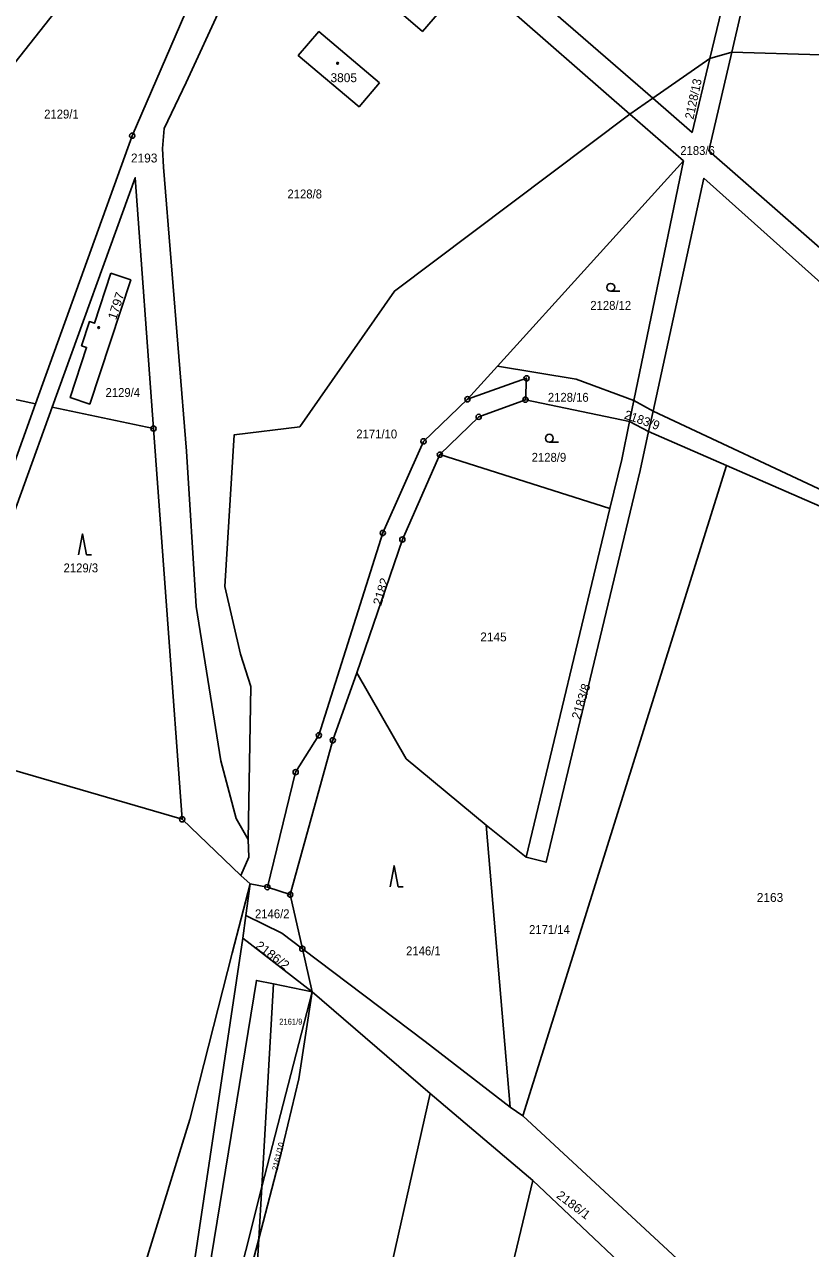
# Model space of a CAD drawing. Extents: x -679733 to -673243, y -1075091 to -1066557.
# Drawn here: x -676574.6 to -676424.3, y -1072985.8 to -1072751.9 of the extents above; entities that cross this region are included whole.
import ezdxf
from ezdxf.enums import TextEntityAlignment as Align

# ---------------------------------------------------------------- set-up
doc = ezdxf.new("R2010")
doc.units = 0
doc.header["$LTSCALE"] = 0.68
for name, color, linetype, lineweight in [('1', 7, 'Continuous', 25), ('3', 7, 'Continuous', 25), ('5', 7, 'Continuous', 25), ('8', 7, 'Continuous', 25)]:
    doc.layers.add(name, color=color, linetype=linetype, lineweight=lineweight)
doc.layers.add('2', color=7, linetype='Continuous')

msp = doc.modelspace()

# ---------------------------------------------------------------- linework, layer by layer
at = {"layer": '1'}
for p, q in [((-676458.83, -1072769.06), (-676521.26, -1072714.56)), ((-676443.5, -1072758.41), (-676439.32, -1072757.23)), ((-676458.83, -1072769.06), (-676454.45, -1072766.02)), ((-676458.03, -1072823.77), (-676448.56, -1072778.02)), ((-676593.82, -1072819.93), (-676572.45, -1072824.42)), ((-676569.29, -1072825.08), (-676584.28, -1072866.45)), ((-676458.86, -1072827.8), (-676478.79, -1072823.64)), ((-676458.03, -1072823.77), (-676458.86, -1072827.8)), ((-676458.03, -1072823.77), (-676454.39, -1072825.85)), ((-676455.24, -1072829.71), (-676458.86, -1072827.8)), ((-676440.35, -1072836.21), (-676455.24, -1072829.71)), ((-676440.35, -1072836.21), (-676479.26, -1072960.51)), ((-676544.43, -1072903.83), (-676533.19, -1072914.57)), ((-676533.19, -1072914.57), (-676531.44, -1072916.14)), ((-676531.44, -1072916.14), (-676528.14, -1072916.79)), ((-676528.14, -1072916.79), (-676523.76, -1072918.22)), ((-676523.76, -1072918.22), (-676521.45, -1072928.58)), ((-676521.45, -1072928.58), (-676519.58, -1072936.81)), ((-676529.19, -1072974.09), (-676526.97, -1072935.29)), ((-676529.19, -1072974.09), (-676519.58, -1072936.81)), ((-676497.01, -1072956.24), (-676519.58, -1072936.81)), ((-676477.38, -1072972.86), (-676497.01, -1072956.24))]:
    msp.add_line(p, q, dxfattribs=at)
for points in [[(-676443.5, -1072758.41), (-676424.4, -1072679.18), (-676481.15, -1072629.62)], [(-676136.87, -1072926.75), (-676171.46, -1072897.09), (-676296.42, -1072789.24), (-676421.7, -1072681.18), (-676439.32, -1072757.23)], [(-676593.82, -1072819.93), (-676594.9, -1072819.74), (-676592.35, -1072795.01), (-676589.96, -1072782.82), (-676587.01, -1072775.23), (-676581.53, -1072765.66), (-676534.06, -1072705.55)], [(-676572.45, -1072824.42), (-676553.98, -1072773.19), (-676527.07, -1072711.02), (-676534.06, -1072705.55)], [(-676519.12, -1072709.94), (-676454.45, -1072766.02), (-676443.5, -1072758.41)], [(-676521.26, -1072714.56), (-676536.83, -1072748.24), (-676543.68, -1072763), (-676547.88, -1072771.84), (-676548.19, -1072775.66), (-676547.99, -1072779.21), (-676543.62, -1072833.49), (-676541.78, -1072863.16), (-676537.04, -1072892.63), (-676534.13, -1072903.67), (-676531.84, -1072907.69)], [(-676439.32, -1072757.23), (-676443.69, -1072776.09), (-676322.05, -1072882.34), (-676200.73, -1072988.73), (-676191.39, -1072997.15)], [(-676439.32, -1072757.23), (-676422.29, -1072757.72), (-676406.57, -1072772.85), (-676397.06, -1072788.44), (-676379.67, -1072812.69), (-676362.09, -1072831.52), (-676353.42, -1072839.23), (-676336.63, -1072856.68), (-676326.69, -1072870.65), (-676309.48, -1072890.39), (-676258.64, -1072924.89), (-676217.26, -1072955.37), (-676180.89, -1072983.58)], [(-676454.45, -1072766.02), (-676446.91, -1072772.55), (-676443.5, -1072758.41)], [(-676531.84, -1072907.69), (-676531.31, -1072878.42), (-676533.3, -1072872.24), (-676536.29, -1072859.32), (-676534.5, -1072830.37), (-676521.94, -1072828.8), (-676503.83, -1072802.89), (-676458.83, -1072769.06)], [(-676489.88, -1072823.56), (-676484.13, -1072817.22), (-676448.56, -1072778.02), (-676458.83, -1072769.06)], [(-676549.91, -1072829.16), (-676553.4, -1072781.23), (-676569.29, -1072825.08)], [(-676260.39, -1072953.21), (-676259.54, -1072946.7), (-676352.01, -1072864.19), (-676444.66, -1072781.34), (-676454.39, -1072825.85)], [(-676484.13, -1072817.22), (-676469.07, -1072819.7), (-676458.03, -1072823.77)], [(-676478.79, -1072823.64), (-676478.58, -1072819.55), (-676489.88, -1072823.56)], [(-676584.28, -1072866.45), (-676583.69, -1072866.71), (-676590.94, -1072890.3), (-676544.43, -1072903.83), (-676549.91, -1072829.16), (-676569.29, -1072825.08)], [(-676572.45, -1072824.42), (-676587.14, -1072865.18), (-676584.28, -1072866.45)], [(-676489.88, -1072823.56), (-676498.28, -1072831.6), (-676506.07, -1072849.11), (-676518.29, -1072887.77), (-676522.73, -1072894.82), (-676528.14, -1072916.79)], [(-676478.79, -1072823.64), (-676487.73, -1072826.92), (-676495.14, -1072834.14), (-676462.66, -1072844.43)], [(-676462.66, -1072844.43), (-676460.36, -1072835.05), (-676458.86, -1072827.8)], [(-676260.39, -1072953.21), (-676272.43, -1072944.55), (-676284.85, -1072935.91), (-676324.11, -1072912.7), (-676385.79, -1072860.25), (-676418.71, -1072842.51), (-676454.39, -1072825.85), (-676455.24, -1072829.71)], [(-676455.24, -1072829.71), (-676456.86, -1072837.14), (-676474.84, -1072912.03), (-676478.63, -1072911.03)], [(-676495.14, -1072834.14), (-676502.32, -1072850.36), (-676511.06, -1072875.83)], [(-676377.57, -1072872.59), (-676388.47, -1072863.39), (-676420.02, -1072845.08), (-676440.35, -1072836.21)], [(-676511.06, -1072875.83), (-676501.6, -1072892.26), (-676486.32, -1072904.94), (-676478.63, -1072911.03), (-676462.66, -1072844.43)], [(-676479.26, -1072960.51), (-676444.63, -1072992.6), (-676420.78, -1073022.46), (-676377.57, -1072872.59)], [(-676523.76, -1072918.22), (-676515.63, -1072888.73), (-676511.06, -1072875.83)], [(-676486.32, -1072904.94), (-676481.7, -1072958.81), (-676479.26, -1072960.51)], [(-676533.19, -1072914.57), (-676531.65, -1072911.09), (-676531.84, -1072907.69)], [(-676654.94, -1073572.81), (-676655.08, -1073569.06), (-676647.89, -1073503.2), (-676640.67, -1073446.61), (-676617.4, -1073324.18), (-676609.39, -1073281.49), (-676601.65, -1073221.56), (-676585.2, -1073143.53), (-676573.39, -1073095.69), (-676561.3, -1073050.7), (-676542.72, -1072992.51), (-676532.83, -1072926.56), (-676532.25, -1072922.21), (-676531.44, -1072916.14)], [(-676531.44, -1072916.14), (-676534.88, -1072929.39), (-676542.98, -1072961.18)], [(-676532.25, -1072922.21), (-676525.39, -1072925.61), (-676521.45, -1072928.58)], [(-676526.97, -1072935.29), (-676519.58, -1072936.81), (-676532.83, -1072926.56)], [(-676521.45, -1072928.58), (-676497.95, -1072946.29), (-676481.7, -1072958.81)], [(-676599.22, -1073221.63), (-676587.08, -1073161.46), (-676583.27, -1073146.28), (-676571.27, -1073095.57), (-676560.47, -1073057.04), (-676539.93, -1072993.85), (-676530.23, -1072934.62), (-676526.97, -1072935.29)], [(-676519.58, -1072936.81), (-676522.11, -1072953.41), (-676525.6, -1072968.04), (-676529.79, -1072984.01)], [(-676532.42, -1073147.6), (-676528.79, -1073113.39), (-676518.3, -1073050.76), (-676497.01, -1072956.24)], [(-676542.98, -1072961.18), (-676571.27, -1073052.49), (-676587.49, -1073101.33), (-676593.69, -1073128.79), (-676602.85, -1073166.85), (-676616.41, -1073216.29), (-676621.16, -1073232.1), (-676628.61, -1073256.93)], [(-676477.38, -1072972.86), (-676491.25, -1073030.7), (-676501.18, -1073081.34), (-676508.02, -1073129.03), (-676514.23, -1073197.38), (-676516.11, -1073233.59), (-676518.88, -1073289.54), (-676541.89, -1073289.62)], [(-676506.8, -1073576.44), (-676494.68, -1073382.76), (-676490.06, -1073248.56), (-676476.87, -1073132.12), (-676469.27, -1073083.92), (-676457.16, -1073033.41), (-676450.57, -1072998.21), (-676477.38, -1072972.86)], [(-676529.19, -1072974.09), (-676538.3, -1073010.28), (-676546.24, -1073035.83), (-676552.87, -1073060.51), (-676574.09, -1073150.99)], [(-676569.82, -1073141.32), (-676551.05, -1073061.08), (-676544.2, -1073036.05), (-676536.88, -1073011.03), (-676529.79, -1072984.01), (-676529.19, -1072974.09)], [(-676529.79, -1072984.01), (-676530.35, -1072993.72), (-676535.49, -1073039.35), (-676543.76, -1073099.91), (-676549.51, -1073144.85), (-676532.42, -1073147.6)]]:
    msp.add_lwpolyline(points, dxfattribs=at)
for points in [[(-676510.61, -1072742.84), (-676503.25, -1072734.37), (-676491.14, -1072744.73), (-676498.48, -1072753.27)], [(-676506.72, -1072763.06), (-676510.6, -1072767.66), (-676522.24, -1072757.85), (-676518.29, -1072753.31)], [(-676558.07, -1072799.45), (-676561.2, -1072809.04), (-676562.15, -1072808.73), (-676563.66, -1072813.34), (-676562.71, -1072813.65), (-676565.84, -1072823.24), (-676562.09, -1072824.47), (-676554.27, -1072800.74)]]:
    msp.add_lwpolyline(points, close=True, dxfattribs=at)
at = {"layer": '3'}
for p, q in [((-676462.473, -1072802.92), (-676460.723, -1072802.92)), ((-676474.223, -1072831.76), (-676472.473, -1072831.76)), ((-676562.75, -1072853.28), (-676561.754, -1072853.28)), ((-676503.14, -1072916.71), (-676502.144, -1072916.71))]:
    msp.add_line(p, q, dxfattribs=at)
for points in [[(-676562.75, -1072853.28), (-676563.5, -1072849.28), (-676564.25, -1072853.28)], [(-676503.14, -1072916.71), (-676503.89, -1072912.71), (-676504.64, -1072916.71)]]:
    msp.add_lwpolyline(points, dxfattribs=at)
for centre in [(-676462.4729, -1072802.1698), (-676474.2229, -1072831.0098)]:
    msp.add_circle(centre, 0.75, dxfattribs=at)
at = {"layer": '5'}
for centre in [(-676514.7068, -1072759.3592), (-676560.3968, -1072809.8692)]:
    msp.add_circle(centre, 0.175, dxfattribs=at)
at = {"layer": '8'}
for centre, radius in [((-676553.98, -1072773.1899), 0.5), ((-676553.98, -1072773.1899), 0.0303), ((-676478.58, -1072819.5499), 0.5), ((-676478.58, -1072819.5499), 0.0303), ((-676489.88, -1072823.5599), 0.5), ((-676478.79, -1072823.6399), 0.5), ((-676489.88, -1072823.5599), 0.0303), ((-676478.79, -1072823.6399), 0.0303), ((-676487.73, -1072826.9199), 0.5), ((-676487.73, -1072826.9199), 0.0303), ((-676549.91, -1072829.1599), 0.5), ((-676549.91, -1072829.1599), 0.0303), ((-676498.28, -1072831.5999), 0.5), ((-676498.28, -1072831.5999), 0.0303), ((-676495.14, -1072834.1399), 0.5), ((-676495.14, -1072834.1399), 0.0303), ((-676506.07, -1072849.1099), 0.5), ((-676506.07, -1072849.1099), 0.0303), ((-676502.32, -1072850.3599), 0.5), ((-676502.32, -1072850.3599), 0.0303), ((-676518.29, -1072887.7699), 0.5), ((-676518.29, -1072887.7699), 0.0303), ((-676515.63, -1072888.7299), 0.5), ((-676515.63, -1072888.7299), 0.0303), ((-676522.73, -1072894.8199), 0.5), ((-676522.73, -1072894.8199), 0.0303), ((-676544.43, -1072903.8299), 0.5), ((-676544.43, -1072903.8299), 0.0303), ((-676528.14, -1072916.7899), 0.5), ((-676528.14, -1072916.7899), 0.0303), ((-676523.76, -1072918.2199), 0.5), ((-676523.76, -1072918.2199), 0.0303), ((-676521.45, -1072928.5799), 0.5), ((-676521.45, -1072928.5799), 0.0303)]:
    msp.add_circle(centre, radius, dxfattribs=at)

# ---------------------------------------------------------------- texts
at = {"layer": '2'}
msp.add_text('3805', height=1.7, dxfattribs=at).set_placement((-676513.53, -1072762.96), align=Align.CENTER)
for s, rotation, width, p in [('2128/13', 78, 0.95, (-676445.8629, -1072766.3377)), ('2186/2', 323, 1.05, (-676527.6395, -1072930.4857)), ('2186/1', 323, 1.05, (-676470.0995, -1072978.1957))]:
    msp.add_text(s, height=1.7, rotation=rotation, dxfattribs=dict(at, width=width)).set_placement(p, align=Align.CENTER)
at = {"layer": '2', "width": 0.95}
for s, height, p in [('2129/1', 1.7, (-676570.82, -1072769.91)), ('2183/6', 1.7, (-676449.18, -1072776.88)), ('2128/8', 1.7, (-676524.3, -1072785.18)), ('2129/4', 1.7, (-676559.08, -1072823.11)), ('2171/10', 1.7, (-676511.13, -1072831.05)), ('2128/9', 1.7, (-676477.6, -1072835.509)), ('2129/3', 1.7, (-676567.11, -1072856.64)), ('2171/14', 1.7, (-676478.1, -1072925.739)), ('2161/9', 1.14, (-676525.87, -1072943.07))]:
    msp.add_text(s, height=height, dxfattribs=at).set_placement(p)
at = {"layer": '2'}
for s, p in [('2193', (-676554.22, -1072778.31)), ('2145', (-676487.43, -1072869.83)), ('2163', (-676434.55, -1072919.61))]:
    msp.add_text(s, height=1.7, dxfattribs=at).set_placement(p)
at = {"layer": '2', "width": 1.05}
for s, rotation, p in [('1797', 72, (-676557.071, -1072808.492)), ('2182', 73, (-676506.367, -1072863.098))]:
    msp.add_text(s, height=1.7, rotation=rotation, dxfattribs=at).set_placement(p)
at = {"layer": '2', "width": 0.95}
for s, p in [('2128/12', (-676462.48, -1072806.47)), ('2128/16', (-676470.6, -1072824.04)), ('2146/2', (-676527.199, -1072922.729)), ('2146/1', (-676498.309, -1072929.83))]:
    msp.add_text(s, height=1.7, dxfattribs=at).set_placement(p, align=Align.CENTER)
at = {"layer": '2'}
for s, rotation, p in [('2183/9', 341, (-676456.7622, -1072828.3366)), ('2183/8', 73, (-676467.3558, -1072881.532))]:
    msp.add_text(s, height=1.7, rotation=rotation, dxfattribs=at).set_placement(p, align=Align.CENTER)
msp.add_text('2161/10', height=1.14, rotation=76, dxfattribs=at).set_placement((-676526.186, -1072971.067))

doc.saveas('drawing.dxf')
